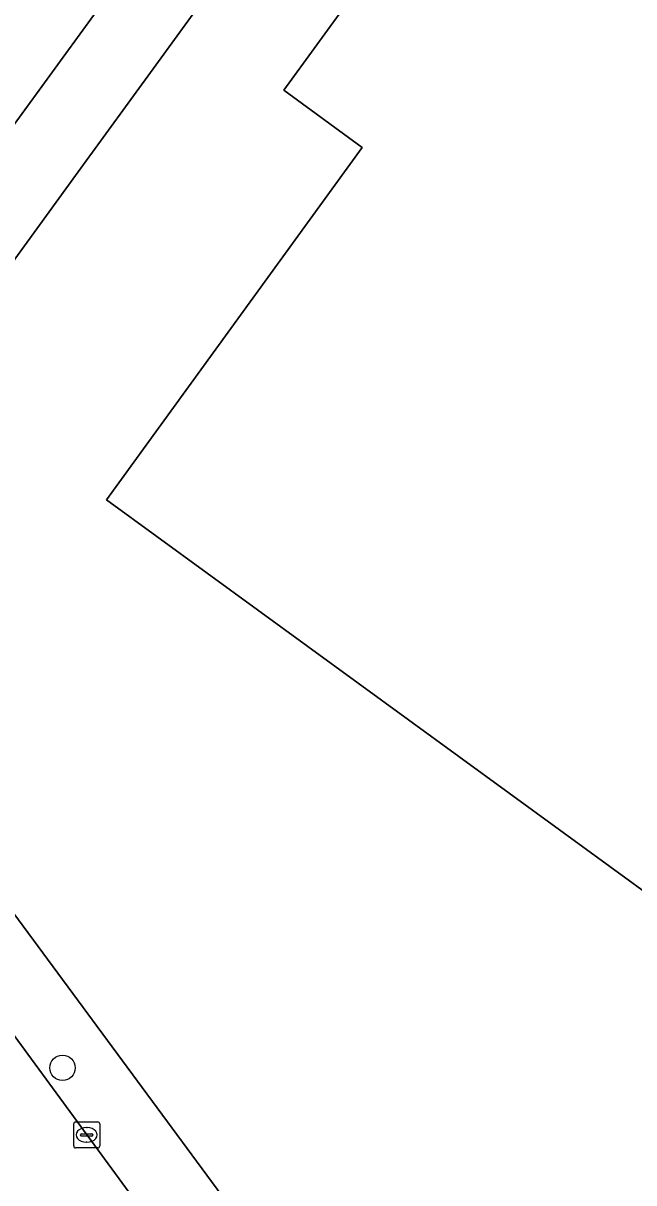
# Model space of a CAD drawing. Extents: x 159039 to 160102, y 381214 to 382524.
# Drawn here: x 159821.05 to 159844.54, y 382222.07 to 382266.67 of the extents above; entities that cross this region are included whole.
import ezdxf

# ---------------------------------------------------------------- set-up
doc = ezdxf.new("R2010")
doc.units = 0
for name, color, linetype in [('IMGEO_Boom', 7, 'Continuous'), ('IMGEO_Erf', 7, 'Continuous'), ('IMGEO_Hek', 7, 'Continuous'), ('IMGEO_Kolk', 7, 'Continuous'), ('IMGEO_Pand', 7, 'Continuous'), ('IMGEO_Rijbaan_lokaal_gesloten', 7, 'Continuous'), ('IMGEO_Voetpad_open', 7, 'Continuous')]:
    doc.layers.add(name, color=color, linetype=linetype)

msp = doc.modelspace()

# ---------------------------------------------------------------- linework, layer by layer
at = {"layer": 'IMGEO_Boom'}
msp.add_circle((159822.563, 382226.496), 0.489, dxfattribs=at)
at = {"layer": 'IMGEO_Erf'}
for points in [[(160020.599, 382175.649), (160018.833, 382185.122), (160016.035, 382191.866), (160011.539, 382198.625), (160000, 382209.509), (159996.562, 382212.688), (159994.765, 382214.349), (159989.664, 382219.065), (159981.55, 382228.4), (159979.665, 382230.1), (159979.923, 382230.447), (159954.631, 382248.87), (159933.642, 382264.157), (159929.854, 382266.916), (159862.948, 382315.648), (159846.318, 382292.787), (159843.971, 382289.56), (159826.149, 382265.058), (159823.166, 382260.958), (159815.195, 382250)], [(159860.619, 382221.869), (159847.489, 382231.418), (159824.251, 382248.347), (159834.092, 382261.89), (159831.074, 382264.097), (159839.967, 382276.314), (159849.826, 382269.137), (159857.448, 382279.611), (159857.704, 382282.03), (159859.901, 382282.988), (159869.625, 382296.32), (159894.849, 382277.968), (159899.284, 382274.741), (159901.665, 382274.497), (159902.64, 382272.295), (159906.987, 382269.124), (159928.753, 382253.251), (159931.134, 382253.007), (159932.105, 382250.815), (159951.642, 382236.581), (159972.007, 382221.738)], [(159815.302, 382239.717), (159867.666, 382168.76), (159870.02, 382165.569), (159881.079, 382150.583), (159885.477, 382144.149)]]:
    msp.add_lwpolyline(points, dxfattribs=at)
at = {"layer": 'IMGEO_Hek'}
for points in [[(159826.149, 382265.058), (159843.971, 382289.56)], [(159823.166, 382260.958), (159826.149, 382265.058)], [(159815.195, 382250), (159823.166, 382260.958)], [(159867.666, 382168.76), (159815.302, 382239.717)]]:
    msp.add_lwpolyline(points, dxfattribs=at)
at = {"layer": 'IMGEO_Kolk'}
for p, q in [((159822.992, 382223.489), (159822.992, 382224.341)), ((159823.067, 382224.415), (159823.919, 382224.415)), ((159823.48, 382224.195), (159823.505, 382224.195)), ((159823.993, 382224.341), (159823.993, 382223.489)), ((159823.251, 382223.909), (159823.251, 382223.921)), ((159823.689, 382223.872), (159823.291, 382223.872)), ((159823.294, 382223.958), (159823.692, 382223.958)), ((159823.503, 382223.635), (159823.478, 382223.635)), ((159823.735, 382223.921), (159823.735, 382223.909)), ((159823.919, 382223.415), (159823.067, 382223.415))]:
    msp.add_line(p, q, dxfattribs=at)
for points in [[(159822.992, 382223.489), (159822.992, 382224.341)], [(159823.067, 382224.415), (159823.919, 382224.415)], [(159823.993, 382224.341), (159823.993, 382223.489)], [(159823.919, 382223.415), (159823.067, 382223.415)]]:
    msp.add_lwpolyline(points, dxfattribs=at)
for centre, radius, start, end in [((159823.069, 382224.339), 0.0765, 91.552, 178.448), ((159823.069, 382224.339), 0.0765, 91.552, 178.448), ((159823.917, 382224.339), 0.0765, 1.552, 88.448), ((159823.917, 382224.339), 0.0765, 1.552, 88.448), ((159823.291, 382223.918), 0.0403, 85.8775, 175.7526), ((159823.288, 382223.908), 0.0366, 178.938, 274.7102), ((159823.692, 382223.915), 0.043, 264.8664, 352.4533), ((159823.696, 382223.92), 0.0386, 1.7309, 96.639), ((159823.069, 382223.491), 0.0765, 181.552, 268.448), ((159823.069, 382223.491), 0.0765, 181.552, 268.448), ((159823.917, 382223.491), 0.0765, 271.552, 358.448), ((159823.917, 382223.491), 0.0765, 271.552, 358.448)]:
    msp.add_arc(centre, radius, start, end, dxfattribs=at)
for centre, major_axis, ratio, start_param, end_param in [((159823.479, 382223.915), (-0.387, 0.002), 0.722429, 4.712389, 7.853982), ((159823.504, 382223.915), (-0.39, 0.002), 0.717154, 1.570796, 4.712389)]:
    msp.add_ellipse(centre, major_axis=major_axis, ratio=ratio, start_param=start_param, end_param=end_param, dxfattribs=at)
at = {"layer": 'IMGEO_Pand'}
msp.add_lwpolyline([(159972.007, 382221.738), (159951.642, 382236.581), (159932.105, 382250.815), (159931.134, 382253.007), (159928.753, 382253.251), (159906.987, 382269.124), (159902.64, 382272.295), (159901.665, 382274.497), (159899.284, 382274.741), (159894.849, 382277.968), (159869.625, 382296.32), (159859.901, 382282.988), (159857.704, 382282.03), (159857.448, 382279.611), (159849.826, 382269.137), (159839.967, 382276.314), (159831.074, 382264.097), (159834.092, 382261.89), (159824.251, 382248.347), (159847.489, 382231.418), (159860.619, 382221.869)], dxfattribs=at)
at = {"layer": 'IMGEO_Rijbaan_lokaal_gesloten'}
for points in [[(159813.432, 382252.767), (159820.705, 382262.776), (159823.652, 382266.831), (159841.112, 382290.859)], [(159849.647, 382188.355), (159841.456, 382199.419), (159813.067, 382238.13)]]:
    msp.add_lwpolyline(points, dxfattribs=at)
at = {"layer": 'IMGEO_Voetpad_open'}
for points in [[(159823.166, 382260.958), (159826.149, 382265.058), (159843.971, 382289.56), (159846.318, 382292.787), (159862.948, 382315.648), (159860.748, 382317.262)], [(159859.302, 382315.815), (159859.188, 382315.634), (159854.945, 382309.828), (159844.526, 382295.541), (159841.112, 382290.859), (159823.652, 382266.831), (159820.705, 382262.776), (159813.432, 382252.767)], [(159815.195, 382250), (159823.166, 382260.958)], [(159813.067, 382238.13), (159841.456, 382199.419), (159849.647, 382188.355), (159855.887, 382179.891), (159865.33, 382166.993), (159867.666, 382168.76), (159815.302, 382239.717)]]:
    msp.add_lwpolyline(points, dxfattribs=at)

doc.saveas('drawing.dxf')
